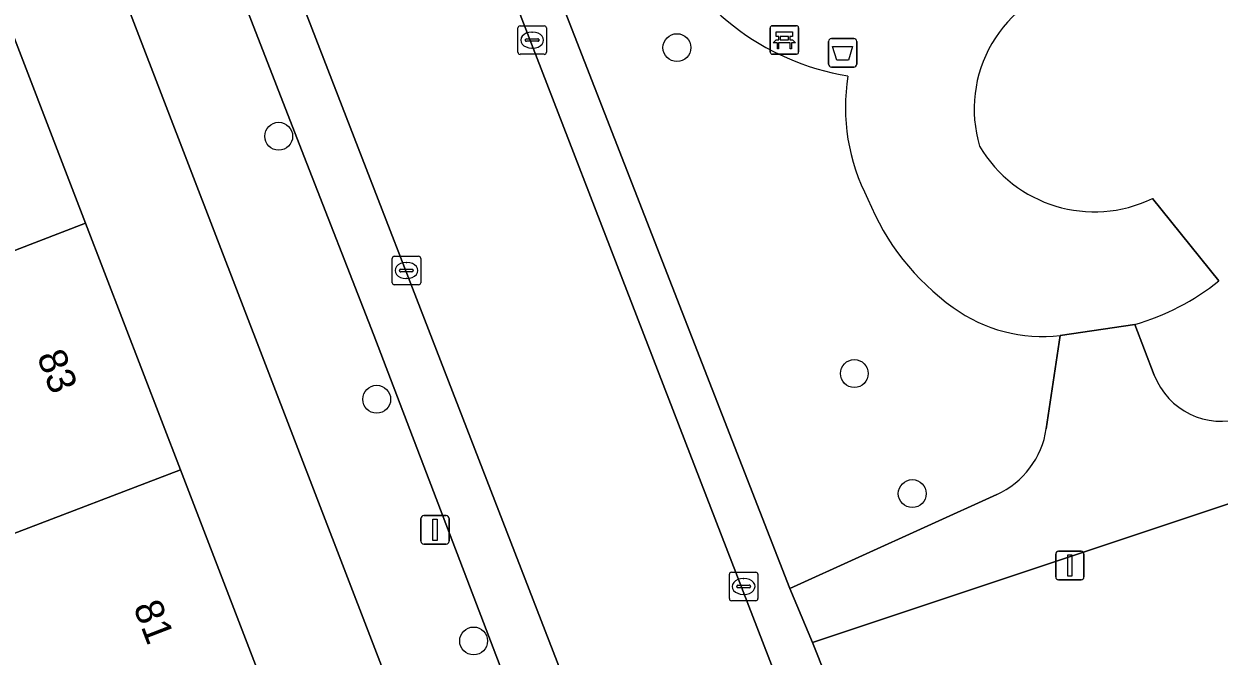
# Model space of a CAD drawing. Extents: x 162989 to 165008, y 383432 to 384338.
# Drawn here: x 164022.13 to 164064.09, y 383958.33 to 383980.52 of the extents above; entities that cross this region are included whole.
import ezdxf

# ---------------------------------------------------------------- set-up
doc = ezdxf.new("R2010")
doc.units = 0
for name, color, linetype in [('IMGEO_Afvalbak', 7, 'Continuous'), ('IMGEO_Bank', 7, 'Continuous'), ('IMGEO_Boom', 7, 'Continuous'), ('IMGEO_Erf', 7, 'Continuous'), ('IMGEO_Groenvoorziening', 7, 'Continuous'), ('IMGEO_Kolk', 7, 'Continuous'), ('IMGEO_Lichtmast', 7, 'Continuous'), ('IMGEO_Pand', 7, 'Continuous'), ('IMGEO_Pand_nummerreeks', 7, 'Continuous'), ('IMGEO_Parkeervlak_open', 7, 'Continuous'), ('IMGEO_Rijbaan_lokaal_open', 7, 'Continuous'), ('IMGEO_Voetpad_halfverhard', 7, 'Continuous'), ('IMGEO_Voetpad_open', 7, 'Continuous')]:
    doc.layers.add(name, color=color, linetype=linetype)

msp = doc.modelspace()

# ---------------------------------------------------------------- linework, layer by layer
at = {"layer": 'IMGEO_Afvalbak'}
for p, q in [((164050.476, 383980.003), (164051.266, 383980.003)), ((164051.266, 383980.003), (164050.476, 383980.003)), ((164050.376, 383979.103), (164050.376, 383979.903)), ((164050.376, 383979.903), (164050.376, 383979.103)), ((164051.366, 383979.903), (164051.366, 383979.103)), ((164051.366, 383979.103), (164051.366, 383979.903)), ((164051.266, 383979.003), (164050.476, 383979.003)), ((164050.476, 383979.003), (164051.266, 383979.003))]:
    msp.add_line(p, q, dxfattribs=at)
msp.add_lwpolyline([(164050.519, 383979.717), (164051.223, 383979.717), (164051.074, 383979.247), (164050.668, 383979.247), (164050.519, 383979.717)], dxfattribs=at)
for centre, start, end in [((164050.476, 383979.903), 90, 180), ((164050.476, 383979.903), 90, 180), ((164051.266, 383979.903), 0, 90), ((164051.266, 383979.903), 360, 90), ((164050.476, 383979.103), 180, 270), ((164050.476, 383979.103), 180, 270), ((164051.266, 383979.103), 270, 0), ((164051.266, 383979.103), 270, 0)]:
    msp.add_arc(centre, 0.1, start, end, dxfattribs=at)
at = {"layer": 'IMGEO_Bank'}
for p, q in [((164048.401, 383980.453), (164049.242, 383980.453)), ((164049.242, 383980.453), (164048.401, 383980.453)), ((164048.326, 383979.528), (164048.326, 383980.369)), ((164048.326, 383980.369), (164048.326, 383979.528)), ((164048.635, 383979.959), (164048.635, 383980.065)), ((164048.679, 383980.065), (164048.679, 383979.959)), ((164048.967, 383980.071), (164048.685, 383980.071)), ((164048.973, 383979.959), (164048.973, 383980.065)), ((164049.017, 383980.065), (164049.017, 383979.959)), ((164049.326, 383980.378), (164049.326, 383979.537)), ((164049.326, 383979.537), (164049.326, 383980.378)), ((164049.023, 383979.851), (164048.63, 383979.851)), ((164048.685, 383979.953), (164048.967, 383979.953)), ((164049.251, 383979.453), (164048.41, 383979.453)), ((164048.41, 383979.453), (164049.251, 383979.453))]:
    msp.add_line(p, q, dxfattribs=at)
for points in [[(164048.629, 383980.071), (164048.543, 383980.071), (164048.543, 383980.232), (164049.106, 383980.232), (164049.106, 383980.071), (164049.023, 383980.071)], [(164048.573, 383979.851), (164048.431, 383979.851), (164048.543, 383979.953), (164048.629, 383979.953)], [(164048.623, 383979.844), (164048.623, 383979.637), (164048.58, 383979.637), (164048.58, 383979.844)], [(164049.023, 383979.953), (164049.106, 383979.953), (164049.218, 383979.851), (164049.079, 383979.851)], [(164049.073, 383979.844), (164049.073, 383979.637), (164049.029, 383979.637), (164049.029, 383979.844)]]:
    msp.add_lwpolyline(points, dxfattribs=at)
for centre, radius, start, end in [((164048.404, 383980.375), 0.0779, 92.4484, 184.2845), ((164048.404, 383980.375), 0.0779, 92.4484, 184.2845), ((164049.248, 383980.375), 0.0779, 2.4484, 94.2845), ((164049.248, 383980.375), 0.0779, 2.4484, 94.2845), ((164048.628, 383980.064), 0.00671, 2.8957, 87.1043), ((164048.685, 383980.064), 0.00671, 92.8957, 177.1043), ((164048.967, 383980.064), 0.00671, 2.8957, 87.1043), ((164049.024, 383980.064), 0.00671, 92.8957, 177.1043), ((164048.573, 383979.844), 0.00671, 2.8957, 87.1043), ((164048.63, 383979.844), 0.00671, 92.8957, 177.1043), ((164048.628, 383979.96), 0.00671, 272.8957, 357.1043), ((164048.685, 383979.96), 0.00671, 182.8957, 267.1043), ((164048.967, 383979.96), 0.00671, 272.8957, 357.1043), ((164049.024, 383979.96), 0.00671, 182.8957, 267.1043), ((164049.022, 383979.844), 0.00671, 2.8957, 87.1043), ((164049.079, 383979.844), 0.00671, 92.8957, 177.1043), ((164048.404, 383979.531), 0.0779, 182.4484, 274.2845), ((164048.404, 383979.531), 0.0779, 182.4484, 274.2845), ((164049.248, 383979.531), 0.0779, 272.4484, 4.2845), ((164049.248, 383979.531), 0.0779, 272.4484, 4.2845)]:
    msp.add_arc(centre, radius, start, end, dxfattribs=at)
at = {"layer": 'IMGEO_Boom'}
for centre in [(164045.053, 383979.684), (164031.074, 383976.574), (164051.282, 383968.247), (164034.515, 383967.344), (164053.315, 383964.034), (164037.917, 383958.863)]:
    msp.add_circle(centre, 0.489, dxfattribs=at)
at = {"layer": 'IMGEO_Erf'}
for points in [[(164052.64, 383911.353), (164023.341, 383987.438), (164006.566, 383980.578), (164008.276, 383976.239), (164010.372, 383970.921), (164010.574, 383971), (164011.167, 383969.484), (164013.96, 383970.559), (164014.355, 383969.533), (164018.448, 383971.108), (164018.394, 383971.249), (164016.476, 383976.231)], [(164016.476, 383976.231), (164013.816, 383975.207), (164012.357, 383978.996), (164015.026, 383980.024), (164014.559, 383981.237), (164016.099, 383981.83), (164016.566, 383980.617), (164020.915, 383982.291), (164024.292, 383973.52), (164027.625, 383964.862), (164030.959, 383956.203)]]:
    msp.add_lwpolyline(points, dxfattribs=at)
at = {"layer": 'IMGEO_Groenvoorziening'}
for points in [[(164051.385, 383996.322), (164053.107, 383996.371), (164052.91, 383997.086), (164051.678, 383996.774), (164051.421, 383998.063), (164033.692, 383999.988), (164035.651, 383995), (164049.013, 383960.709), (164056.281, 383964.002)], [(164061.744, 383974.39), (164064.076, 383971.505)], [(164061.123, 383969.967), (164061.807, 383968.192)], [(164058.021, 383966.306), (164058.513, 383969.581)], [(164064.981, 383963.856), (164049.808, 383958.807), (164050.744, 383956.46)]]:
    msp.add_lwpolyline(points, dxfattribs=at)
for centre, radius, start, end in [((164052.477, 383987.405), 8.831, 203.142, 260.762), ((164060.041, 383977.53), 4.553, 102.7875, 196.6352), ((164057.912, 383977.579), 6.942, 170.8113, 207.5668), ((164059.706, 383978.594), 4.672, 210.4523, 295.8687), ((164059.827, 383977.639), 8.707, 202.0706, 234.3886), ((164058.908, 383977.825), 8.164, 285.7458, 309.2776), ((164057.889, 383974.883), 5.338, 234.0726, 276.7093), ((164064.161, 383969.095), 2.521, 200.9981, 287.795), ((164055.036, 383966.752), 3.018, 294.367, 351.5122)]:
    msp.add_arc(centre, radius, start, end, dxfattribs=at)
at = {"layer": 'IMGEO_Kolk'}
for p, q in [((164039.547, 383980.448), (164040.399, 383980.448)), ((164039.472, 383979.522), (164039.472, 383980.374)), ((164039.774, 383979.991), (164040.172, 383979.991)), ((164039.96, 383980.228), (164039.985, 383980.228)), ((164040.473, 383980.374), (164040.473, 383979.522)), ((164039.731, 383979.942), (164039.731, 383979.954)), ((164040.169, 383979.905), (164039.771, 383979.905)), ((164039.983, 383979.668), (164039.958, 383979.668)), ((164040.215, 383979.954), (164040.215, 383979.942)), ((164040.399, 383979.448), (164039.547, 383979.448)), ((164035.057, 383971.435), (164035.057, 383972.287)), ((164035.132, 383972.361), (164035.984, 383972.361)), ((164035.545, 383972.141), (164035.57, 383972.141)), ((164036.058, 383972.287), (164036.058, 383971.435)), ((164035.316, 383971.855), (164035.316, 383971.867)), ((164035.754, 383971.818), (164035.356, 383971.818)), ((164035.359, 383971.904), (164035.757, 383971.904)), ((164035.568, 383971.581), (164035.543, 383971.581)), ((164035.8, 383971.867), (164035.8, 383971.855)), ((164035.984, 383971.361), (164035.132, 383971.361)), ((164046.894, 383960.349), (164046.894, 383961.201)), ((164046.969, 383961.275), (164047.821, 383961.275)), ((164047.895, 383961.201), (164047.895, 383960.349)), ((164047.153, 383960.769), (164047.153, 383960.781)), ((164047.591, 383960.732), (164047.193, 383960.732)), ((164047.196, 383960.818), (164047.594, 383960.818)), ((164047.382, 383961.055), (164047.407, 383961.055)), ((164047.637, 383960.781), (164047.637, 383960.769)), ((164047.821, 383960.275), (164046.969, 383960.275)), ((164047.405, 383960.495), (164047.38, 383960.495))]:
    msp.add_line(p, q, dxfattribs=at)
for points in [[(164039.547, 383980.448), (164040.399, 383980.448)], [(164039.472, 383979.522), (164039.472, 383980.374)], [(164040.473, 383980.374), (164040.473, 383979.522)], [(164040.399, 383979.448), (164039.547, 383979.448)], [(164035.057, 383971.435), (164035.057, 383972.287)], [(164035.132, 383972.361), (164035.984, 383972.361)], [(164036.058, 383972.287), (164036.058, 383971.435)], [(164035.984, 383971.361), (164035.132, 383971.361)], [(164046.894, 383960.349), (164046.894, 383961.201)], [(164046.969, 383961.275), (164047.821, 383961.275)], [(164047.895, 383961.201), (164047.895, 383960.349)], [(164047.821, 383960.275), (164046.969, 383960.275)]]:
    msp.add_lwpolyline(points, dxfattribs=at)
for centre, radius, start, end in [((164039.549, 383980.372), 0.0765, 91.552, 178.448), ((164039.549, 383980.372), 0.0765, 91.552, 178.448), ((164040.397, 383980.372), 0.0765, 1.552, 88.448), ((164040.397, 383980.372), 0.0765, 1.552, 88.448), ((164039.771, 383979.951), 0.0403, 85.8775, 175.7526), ((164040.176, 383979.953), 0.0386, 1.7309, 96.639), ((164039.768, 383979.941), 0.0366, 178.938, 274.7102), ((164040.172, 383979.948), 0.043, 264.8664, 352.4533), ((164039.549, 383979.524), 0.0765, 181.552, 268.448), ((164039.549, 383979.524), 0.0765, 181.552, 268.448), ((164040.397, 383979.524), 0.0765, 271.552, 358.448), ((164040.397, 383979.524), 0.0765, 271.552, 358.448), ((164035.134, 383972.285), 0.0765, 91.552, 178.448), ((164035.134, 383972.285), 0.0765, 91.552, 178.448), ((164035.982, 383972.285), 0.0765, 1.552, 88.448), ((164035.982, 383972.285), 0.0765, 1.552, 88.448), ((164035.356, 383971.864), 0.0403, 85.8775, 175.7526), ((164035.353, 383971.854), 0.0366, 178.938, 274.7102), ((164035.757, 383971.861), 0.043, 264.8664, 352.4533), ((164035.761, 383971.866), 0.0386, 1.7309, 96.639), ((164035.134, 383971.437), 0.0765, 181.552, 268.448), ((164035.134, 383971.437), 0.0765, 181.552, 268.448), ((164035.982, 383971.437), 0.0765, 271.552, 358.448), ((164035.982, 383971.437), 0.0765, 271.552, 358.448), ((164046.971, 383961.199), 0.0765, 91.552, 178.448), ((164046.971, 383961.199), 0.0765, 91.552, 178.448), ((164047.819, 383961.199), 0.0765, 1.552, 88.448), ((164047.819, 383961.199), 0.0765, 1.552, 88.448), ((164047.193, 383960.778), 0.0403, 85.8775, 175.7526), ((164047.19, 383960.768), 0.0366, 178.938, 274.7102), ((164047.594, 383960.775), 0.043, 264.8664, 352.4533), ((164047.598, 383960.78), 0.0386, 1.7309, 96.639), ((164046.971, 383960.351), 0.0765, 181.552, 268.448), ((164046.971, 383960.351), 0.0765, 181.552, 268.448), ((164047.819, 383960.351), 0.0765, 271.552, 358.448), ((164047.819, 383960.351), 0.0765, 271.552, 358.448)]:
    msp.add_arc(centre, radius, start, end, dxfattribs=at)
for centre, major_axis, ratio, start_param, end_param in [((164039.959, 383979.948), (-0.387, 0.002), 0.722429, 4.712389, 7.853982), ((164039.984, 383979.948), (-0.39, 0.002), 0.717154, 1.570796, 4.712389), ((164035.544, 383971.861), (-0.387, 0.002), 0.722429, 4.712389, 7.853982), ((164035.569, 383971.861), (-0.39, 0.002), 0.717154, 1.570796, 4.712389), ((164047.381, 383960.775), (-0.387, 0.002), 0.722429, 4.712389, 7.853982), ((164047.406, 383960.775), (-0.39, 0.002), 0.717154, 1.570796, 4.712389)]:
    msp.add_ellipse(centre, major_axis=major_axis, ratio=ratio, start_param=start_param, end_param=end_param, dxfattribs=at)
at = {"layer": 'IMGEO_Lichtmast'}
for p, q in [((164036.166, 383963.261), (164036.956, 383963.261)), ((164036.956, 383963.261), (164036.166, 383963.261)), ((164036.066, 383962.361), (164036.066, 383963.161)), ((164036.066, 383963.161), (164036.066, 383962.361)), ((164037.056, 383963.161), (164037.056, 383962.361)), ((164037.056, 383962.361), (164037.056, 383963.161)), ((164036.956, 383962.261), (164036.166, 383962.261)), ((164036.166, 383962.261), (164036.956, 383962.261)), ((164058.453, 383962.01), (164059.243, 383962.01)), ((164059.243, 383962.01), (164058.453, 383962.01)), ((164058.353, 383961.11), (164058.353, 383961.91)), ((164058.353, 383961.91), (164058.353, 383961.11)), ((164059.343, 383961.91), (164059.343, 383961.11)), ((164059.343, 383961.11), (164059.343, 383961.91)), ((164059.243, 383961.01), (164058.453, 383961.01)), ((164058.453, 383961.01), (164059.243, 383961.01))]:
    msp.add_line(p, q, dxfattribs=at)
for points in [[(164036.486, 383963.136), (164036.636, 383963.136), (164036.636, 383962.386), (164036.486, 383962.386), (164036.486, 383963.136)], [(164058.773, 383961.885), (164058.923, 383961.885), (164058.923, 383961.135), (164058.773, 383961.135), (164058.773, 383961.885)]]:
    msp.add_lwpolyline(points, dxfattribs=at)
for centre, start, end in [((164036.166, 383963.161), 90, 180), ((164036.166, 383963.161), 90, 180), ((164036.956, 383963.161), 0, 90), ((164036.956, 383963.161), 360, 90), ((164036.166, 383962.361), 180, 270), ((164036.166, 383962.361), 180, 270), ((164036.956, 383962.361), 270, 0), ((164036.956, 383962.361), 270, 0), ((164058.453, 383961.91), 90, 180), ((164058.453, 383961.91), 90, 180), ((164059.243, 383961.91), 0, 90), ((164059.243, 383961.91), 360, 90), ((164058.453, 383961.11), 180, 270), ((164058.453, 383961.11), 180, 270), ((164059.243, 383961.11), 270, 0), ((164059.243, 383961.11), 270, 0)]:
    msp.add_arc(centre, 0.1, start, end, dxfattribs=at)
at = {"layer": 'IMGEO_Pand'}
for points in [[(164024.292, 383973.52), (164020.915, 383982.291), (164016.566, 383980.617), (164016.099, 383981.83), (164014.559, 383981.237), (164015.026, 383980.024), (164012.357, 383978.996), (164013.816, 383975.207), (164016.476, 383976.231), (164018.394, 383971.249)], [(164024.292, 383973.52), (164018.394, 383971.249), (164018.448, 383971.108), (164014.355, 383969.533), (164014.034, 383969.409), (164014.168, 383969.06), (164017.306, 383960.911), (164018.121, 383961.225), (164021.506, 383962.528), (164027.625, 383964.862)], [(164027.625, 383964.862), (164021.506, 383962.528), (164018.121, 383961.225), (164020.52, 383954.995), (164023.905, 383956.299), (164024.848, 383953.85), (164030.959, 383956.203)]]:
    msp.add_lwpolyline(points, close=True, dxfattribs=at)
at = {"layer": 'IMGEO_Parkeervlak_open'}
for points in [[(164019.97, 384006.252), (164022.657, 384000), (164026.97, 383988.762), (164028.365, 383985.136), (164031.879, 383976.1), (164034.409, 383969.594), (164053.017, 383920.868)], [(164056.319, 383918.197), (164054.725, 383922.314), (164042.621, 383953.571), (164027.726, 383992.038)]]:
    msp.add_lwpolyline(points, dxfattribs=at)
at = {"layer": 'IMGEO_Rijbaan_lokaal_open'}
msp.add_lwpolyline([(164034.247, 383994.563), (164027.726, 383992.038), (164042.621, 383953.571), (164054.725, 383922.314), (164061.205, 383924.824), (164060.87, 383925.689), (164049.189, 383955.907)], close=True, dxfattribs=at)
at = {"layer": 'IMGEO_Voetpad_halfverhard'}
for points in [[(164061.807, 383968.192), (164061.123, 383969.967), (164058.513, 383969.581), (164058.021, 383966.306)], [(164056.281, 383964.002), (164049.013, 383960.709), (164049.808, 383958.807), (164064.981, 383963.856)]]:
    msp.add_lwpolyline(points, dxfattribs=at)
for centre, radius, start, end in [((164064.161, 383969.095), 2.521, 200.9981, 287.795), ((164055.036, 383966.752), 3.018, 294.367, 351.5122)]:
    msp.add_arc(centre, radius, start, end, dxfattribs=at)
at = {"layer": 'IMGEO_Voetpad_open'}
msp.add_lwpolyline([(164035.651, 383995), (164033.692, 383999.988), (164032.996, 384001.758), (164026.406, 384018.688), (164025.028, 384017.823), (164032.145, 384000), (164032.516, 383999.04), (164034.247, 383994.563), (164049.189, 383955.907), (164050.744, 383956.46), (164049.808, 383958.807), (164049.013, 383960.709)], close=True, dxfattribs=at)
for points in [[(164016.084, 384016.002), (164014.172, 384010.446), (164014.738, 384008.825), (164016.566, 384004.048), (164018.357, 384000), (164022.709, 383989.079), (164023.084, 383988.104), (164023.341, 383987.438), (164052.64, 383911.353)], [(164034.409, 383969.594), (164031.879, 383976.1), (164028.365, 383985.136), (164027.904, 383984.945), (164026.411, 383988.534), (164026.97, 383988.762), (164022.657, 384000), (164019.97, 384006.252)], [(164064.076, 383971.505), (164061.744, 383974.39)], [(164058.513, 383969.581), (164061.123, 383969.967)], [(164053.017, 383920.868), (164034.409, 383969.594)]]:
    msp.add_lwpolyline(points, dxfattribs=at)
for centre, radius, start, end in [((164052.477, 383987.405), 8.831, 203.142, 260.762), ((164060.041, 383977.53), 4.553, 102.7875, 196.6352), ((164057.912, 383977.579), 6.942, 170.8113, 207.5668), ((164059.706, 383978.594), 4.672, 210.4523, 295.8687), ((164059.827, 383977.639), 8.707, 202.0706, 234.3886), ((164058.908, 383977.825), 8.164, 285.7458, 309.2776), ((164057.889, 383974.883), 5.338, 234.0726, 276.7093)]:
    msp.add_arc(centre, radius, start, end, dxfattribs=at)

# ---------------------------------------------------------------- texts
at = {"layer": 'IMGEO_Pand_nummerreeks'}
for s, rotation, p in [('83', 291.056, (164022.573, 383968.854)), ('81', 291.0567, (164025.959, 383960.062))]:
    msp.add_text(s, height=1, rotation=rotation, dxfattribs=at).set_placement(p)

doc.saveas('drawing.dxf')
